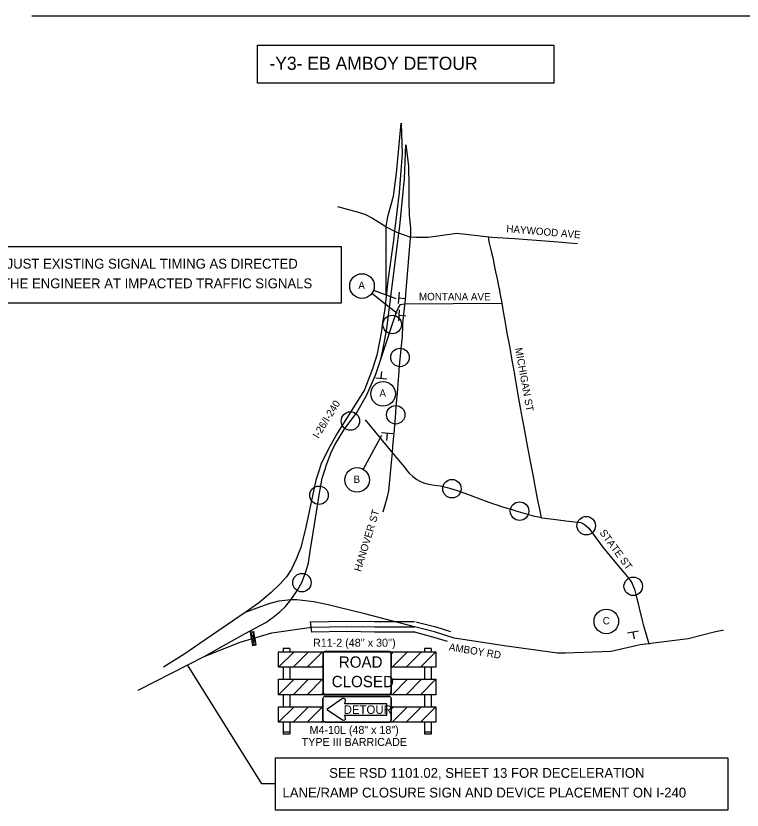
# Model space of a CAD drawing. Extents: x 886234 to 968767, y 455416 to 684046.
# Drawn here: x 904428 to 915519, y 536063 to 548185 of the extents above; entities that cross this region are included whole.
import ezdxf

# ---------------------------------------------------------------- set-up
doc = ezdxf.new("R2010")
doc.units = 0
for name, color, linetype in [('Scratch_Level_3', 7, 'Continuous'), ('TC CONSTRUCTION PROPOSED ROADWAY SHADE', 7, 'Continuous'), ('TC DEV BARRICADE', 7, 'Continuous'), ('TC DEV SIGN', 7, 'Continuous'), ('TC DEV SIGN BLACK 239', 7, 'Continuous'), ('TC DEV SIGN BLACK ZERO', 7, 'Continuous'), ('TC DEV SIGN ORANGE', 7, 'Continuous'), ('TC DEV SIGN WHITE', 7, 'Continuous'), ('TC LABEL TEXT', 7, 'Continuous')]:
    doc.layers.add(name, color=color, linetype=linetype)

msp = doc.modelspace()

# ---------------------------------------------------------------- linework, layer by layer
at = {"layer": 'Scratch_Level_3'}
msp.add_line((904674, 548185), (923047, 548185), dxfattribs=at)
at = {"layer": 'TC CONSTRUCTION PROPOSED ROADWAY SHADE'}
msp.add_line((908948, 538778), (908930, 538937), dxfattribs=at)
for points in [[(908930, 538937), (908935, 538938), (909484, 538948), (909905, 538941), (910518, 538941)], [(910538, 538938), (910841, 538859), (911068, 538788)], [(910518, 538781), (909903, 538781), (909484, 538788), (908948, 538778)], [(911020, 538636), (910797, 538705), (910498, 538783)]]:
    msp.add_lwpolyline(points, dxfattribs=at)
at = {"layer": 'TC DEV BARRICADE'}
for p, q in [((908011, 538783), (908055, 538791)), ((908017, 538747), (908011, 538783)), ((908055, 538791), (908017, 538747)), ((908017, 538747), (908068, 538720)), ((908024, 538713), (908017, 538747)), ((908017, 538747), (908017, 538747)), ((908017, 538747), (908017, 538747)), ((908068, 538720), (908024, 538713)), ((908024, 538713), (908068, 538720)), ((908030, 538677), (908024, 538713)), ((908068, 538720), (908030, 538677)), ((908030, 538677), (908081, 538650)), ((908036, 538642), (908030, 538677)), ((908030, 538677), (908030, 538677)), ((908030, 538677), (908030, 538677)), ((908081, 538650), (908036, 538642)), ((908036, 538642), (908081, 538650)), ((908043, 538606), (908036, 538642)), ((908081, 538650), (908043, 538606)), ((908043, 538606), (908093, 538579)), ((908049, 538571), (908043, 538606)), ((908043, 538606), (908043, 538606)), ((908043, 538606), (908043, 538606)), ((908093, 538579), (908049, 538571)), ((908441, 538479), (910841, 538479)), ((908441, 538243), (908441, 538479)), ((908441, 538243), (908441, 538479)), ((908441, 538479), (908680, 538479)), ((908680, 538479), (908441, 538243)), ((908614, 538529), (908512, 538529)), ((908512, 538529), (908512, 538479)), ((908614, 538529), (908614, 538479)), ((908661, 538243), (908896, 538479)), ((909112, 538479), (908877, 538243)), ((908896, 538479), (909112, 538479)), ((910162, 538448), (910193, 538479)), ((910409, 538479), (910173, 538243)), ((910193, 538479), (910409, 538479)), ((910389, 538243), (910625, 538479)), ((910841, 538479), (910605, 538243)), ((910625, 538479), (910841, 538479)), ((910769, 538529), (910667, 538529)), ((910667, 538529), (910667, 538479)), ((910769, 538529), (910769, 538479)), ((910841, 538479), (910841, 538243)), ((910164, 538243), (910164, 538440)), ((909117, 538243), (908441, 538243)), ((908512, 538243), (908512, 538060)), ((908614, 538243), (908614, 538060)), ((908877, 538243), (908661, 538243)), ((909092, 538243), (909117, 538268)), ((909117, 538243), (909092, 538243)), ((909117, 538268), (909117, 538243)), ((910173, 538243), (910164, 538243)), ((910841, 538243), (910164, 538243)), ((910605, 538243), (910389, 538243)), ((910667, 538243), (910667, 538060)), ((910769, 538243), (910769, 538060)), ((908441, 537825), (908441, 538060)), ((908441, 537825), (908441, 538060)), ((908441, 538060), (908680, 538060)), ((908680, 538060), (908441, 537825)), ((908441, 538060), (909117, 538060)), ((908661, 537825), (908896, 538060)), ((909112, 538060), (908877, 537825)), ((908896, 538060), (909112, 538060)), ((910164, 538060), (910841, 538060)), ((910164, 538031), (910193, 538060)), ((910164, 537863), (910164, 538031)), ((910409, 538060), (910173, 537825)), ((910193, 538060), (910409, 538060)), ((910389, 537825), (910625, 538060)), ((910841, 538060), (910605, 537825)), ((910625, 538060), (910841, 538060)), ((910841, 538060), (910841, 537825)), ((909092, 537825), (909120, 537852)), ((910841, 537825), (908441, 537825)), ((908512, 537825), (908512, 537641)), ((908614, 537825), (908614, 537641)), ((908877, 537825), (908661, 537825)), ((909178, 537825), (909092, 537825)), ((910173, 537825), (910103, 537825)), ((910605, 537825), (910389, 537825)), ((910667, 537825), (910667, 537641)), ((910769, 537825), (910769, 537641)), ((908441, 537406), (908441, 537641)), ((908441, 537641), (908680, 537641)), ((908680, 537641), (908441, 537406)), ((908441, 537406), (908441, 537641)), ((908441, 537641), (909117, 537641)), ((908661, 537406), (908896, 537641)), ((909112, 537641), (908877, 537406)), ((908896, 537641), (909112, 537641)), ((910164, 537641), (910841, 537641)), ((910164, 537612), (910193, 537641)), ((910164, 537444), (910164, 537612)), ((910409, 537641), (910173, 537406)), ((910193, 537641), (910409, 537641)), ((910389, 537406), (910625, 537641)), ((910841, 537641), (910605, 537406)), ((910625, 537641), (910841, 537641)), ((910841, 537641), (910841, 537406)), ((910841, 537406), (908441, 537406)), ((908512, 537406), (908512, 537223)), ((908614, 537406), (908614, 537223)), ((908877, 537406), (908661, 537406)), ((909092, 537406), (909120, 537433)), ((909178, 537406), (909092, 537406)), ((910173, 537406), (910103, 537406)), ((910605, 537406), (910389, 537406)), ((910667, 537406), (910667, 537223)), ((910769, 537406), (910769, 537223)), ((908614, 537253), (908512, 537253)), ((910769, 537253), (910667, 537253)), ((908614, 537223), (908512, 537223)), ((910769, 537223), (910667, 537223))]:
    msp.add_line(p, q, dxfattribs=at)
for points in [[(908011, 538783), (908055, 538791), (908068, 538720), (908024, 538713)], [(908055, 538791), (908017, 538747), (908068, 538720)], [(908024, 538713), (908068, 538720), (908081, 538650), (908036, 538642)], [(908068, 538720), (908030, 538677), (908081, 538650)], [(908036, 538642), (908081, 538650), (908093, 538579), (908049, 538571)], [(908081, 538650), (908043, 538606), (908093, 538579)]]:
    msp.add_lwpolyline(points, close=True, dxfattribs=at)
for centre, major_axis, start_param, end_param in [((910103, 538440), (61, 0), 6.283185, 6.491582), ((909178, 537863), (-61, 0), 0.287132, 1.570688), ((910103, 537863), (-61, 0), 1.570796, 3.141593), ((909178, 537444), (-61, 0), 0.287132, 1.570688), ((910103, 537444), (-61, 0), 1.570796, 3.141593)]:
    msp.add_ellipse(centre, major_axis=major_axis, ratio=0.625, start_param=start_param, end_param=end_param, dxfattribs=at)
at = {"layer": 'TC DEV SIGN'}
for p, q in [((910280, 543967), (910265, 543798)), ((910273, 543882), (910377, 543873)), ((910284, 543700), (910270, 543530)), ((910277, 543615), (910382, 543606)), ((910009, 542652), (910018, 542757)), ((909924, 542659), (910094, 542645)), ((910183, 541805), (910014, 541820)), ((910099, 541812), (910089, 541707)), ((913934, 538795), (913767, 538766)), ((913850, 538780), (913869, 538677))]:
    msp.add_line(p, q, dxfattribs=at)
at = {"layer": 'TC DEV SIGN BLACK 239'}
msp.add_line((909144, 537831), (910134, 537831), dxfattribs=at)
for points in [[(909118, 538456), (909118, 537857)], [(910134, 538482), (909144, 538482)], [(910160, 537857), (910160, 538456)]]:
    msp.add_lwpolyline(points, dxfattribs=at)
for centre, start, end in [((909144, 538456), 90, 180), ((910134, 538456), 360, 90), ((909144, 537857), 180, 269.9991), ((910134, 537857), 269.9991, 0)]:
    msp.add_arc(centre, 26.1, start, end, dxfattribs=at)
at = {"layer": 'TC DEV SIGN BLACK ZERO'}
for p, q in [((909118, 537440), (909118, 537766)), ((909151, 537798), (910128, 537798)), ((909414, 537765), (909177, 537597)), ((909452, 537686), (909464, 537738)), ((910161, 537766), (910161, 537440)), ((910094, 537686), (909452, 537686)), ((910094, 537511), (910094, 537686)), ((909177, 537597), (909414, 537441)), ((909464, 537468), (909453, 537511)), ((909453, 537511), (910094, 537511)), ((910128, 537408), (909151, 537408))]:
    msp.add_line(p, q, dxfattribs=at)
for points in [[(909118, 537766), (909118, 537440)], [(910128, 537798), (909151, 537798)], [(910161, 537440), (910161, 537766)], [(909151, 537408), (910128, 537408)]]:
    msp.add_lwpolyline(points, dxfattribs=at)
for centre, start, end in [((909151, 537766), 90, 180), ((909151, 537766), 90, 180), ((910128, 537766), 0, 90), ((910128, 537766), 0, 90), ((909151, 537440), 180, 270), ((909151, 537440), 180, 270), ((910128, 537440), 270, 0), ((910128, 537440), 270, 0)]:
    msp.add_arc(centre, 32.6, start, end, dxfattribs=at)
for centre, start_param, end_param in [((909432, 537745), 2.830616, 5.313575), ((909432, 537461), 0.969609, 3.452568)]:
    msp.add_ellipse(centre, major_axis=(-33, 0), ratio=0.720018, start_param=start_param, end_param=end_param, dxfattribs=at)
at = {"layer": 'TC DEV SIGN ORANGE'}
for p, q in [((909414, 537765), (909177, 537597)), ((909452, 537686), (909464, 537738)), ((910094, 537686), (909452, 537686)), ((910094, 537511), (910094, 537686)), ((909177, 537597), (909414, 537441)), ((909464, 537468), (909453, 537511)), ((909453, 537511), (910094, 537511))]:
    msp.add_line(p, q, dxfattribs=at)
for centre, start_param, end_param in [((909432, 537745), 2.830616, 5.313575), ((909432, 537461), 0.969609, 3.452568)]:
    msp.add_ellipse(centre, major_axis=(-33, 0), ratio=0.720018, start_param=start_param, end_param=end_param, dxfattribs=at)
at = {"layer": 'TC DEV SIGN WHITE'}
msp.add_line((909144, 537834), (910134, 537834), dxfattribs=at)
for points in [[(909121, 538456), (909121, 537857)], [(910134, 538479), (909144, 538479)], [(910157, 537857), (910157, 538456)]]:
    msp.add_lwpolyline(points, dxfattribs=at)
for centre, start, end in [((909144, 538456), 90, 180), ((910134, 538456), 360, 90), ((909144, 537857), 180, 269.9991), ((910134, 537857), 269.9991, 0)]:
    msp.add_arc(centre, 22.8, start, end, dxfattribs=at)
at = {"layer": 'TC LABEL TEXT'}
for p, q in [((910253, 543643), (909863, 543947)), ((909891, 543998), (910233, 543873)), ((910365, 543790), (911849, 543800)), ((910012, 541779), (909730, 541268))]:
    msp.add_line(p, q, dxfattribs=at)
for points in [[(908117, 547740), (912644, 547740), (912644, 547157), (908117, 547157)], [(903702, 544663), (909398, 544663), (909398, 543803), (903702, 543803)], [(908392, 536863), (915301, 536863), (915301, 536063), (908392, 536063)]]:
    msp.add_lwpolyline(points, close=True, dxfattribs=at)
for points in [[(910081, 544970), (910111, 545124), (910193, 545436), (910241, 545784), (910311, 546549)], [(910311, 546549), (910326, 546085), (910282, 545489), (910211, 544900)], [(910279, 544867), (910291, 544976), (910364, 545703), (910385, 546216)], [(910385, 546216), (910423, 545898), (910428, 545588), (910428, 545346), (910436, 545143), (910453, 544947), (910457, 544812)], [(909338, 545274), (909454, 545247), (909638, 545195), (909755, 545157), (909875, 545100), (909939, 545056), (910036, 544998), (910092, 544962), (910211, 544900)], [(910211, 544900), (910194, 544756), (910111, 544145), (910064, 543714), (910029, 543503), (910013, 543374), (909943, 543006), (909875, 542800), (909751, 542478)], [(910081, 543929), (910081, 544711), (910081, 544823), (910081, 544970)], [(910211, 544900), (910245, 544884), (910279, 544867)], [(909175, 541346), (909241, 541521), (909300, 541638), (909368, 541756), (909441, 541870), (909634, 542134), (909782, 542392), (909919, 542701), (910001, 542948), (910044, 543135), (910091, 543413), (910254, 544707), (910279, 544867)], [(913003, 544707), (912876, 544718), (912711, 544731), (912043, 544781), (911697, 544801), (911252, 544854), (911162, 544865), (910909, 544828), (910723, 544804), (910537, 544801), (910449, 544810), (910279, 544867)], [(910451, 544800), (910392, 544116)], [(911640, 544808), (911644, 544786), (911647, 544774), (911653, 544738), (911687, 544596), (911710, 544497), (911731, 544382), (911752, 544277), (911776, 544173), (911800, 544062), (911813, 544005), (911815, 543993)], [(910392, 544116), (910383, 544003), (910371, 543857), (910359, 543722), (910343, 543586), (910334, 543492), (910333, 543458)], [(911815, 543993), (911824, 543928), (911849, 543800), (911869, 543670), (911890, 543559), (911912, 543437), (911928, 543343), (911933, 543319)], [(910001, 542948), (910247, 543686), (910277, 543742), (910302, 543778), (910365, 543790)], [(910333, 543458), (910325, 543290), (910307, 543105), (910301, 543050), (910286, 542894), (910277, 542785)], [(911933, 543319), (911951, 543222), (911970, 543120), (911996, 542958), (912020, 542825), (912046, 542681), (912053, 542642)], [(910277, 542785), (910275, 542758), (910266, 542633), (910251, 542430), (910231, 542218), (910224, 542129)], [(912053, 542642), (912068, 542557), (912095, 542402), (912113, 542288), (912131, 542201), (912176, 541960)], [(909751, 542478), (909338, 541822), (909227, 541625), (909093, 541354), (909059, 541253), (909008, 541097), (908855, 540384), (908781, 540071), (908711, 539895), (908636, 539739), (908562, 539625), (908460, 539512), (908327, 539383), (908136, 539222), (907930, 539079)], [(910224, 542129), (910218, 542055), (910206, 541876)], [(909762, 542021), (910214, 541470), (910361, 541295), (910388, 541262)], [(910206, 541876), (910205, 541863), (910192, 541719), (910181, 541615), (910173, 541520)], [(912176, 541960), (912185, 541906), (912217, 541741), (912248, 541573), (912258, 541519)], [(910173, 541520), (910165, 541422), (910120, 540938), (910094, 540823), (910033, 540612)], [(912258, 541519), (912284, 541383), (912322, 541183), (912360, 540982), (912396, 540796), (912428, 540631), (912439, 540574), (912452, 540528)], [(908628, 539273), (908730, 539422), (908797, 539535), (908863, 539715), (908898, 539837), (908930, 540044), (908965, 540263), (909058, 540869), (909107, 541130), (909141, 541239), (909175, 541346)], [(910388, 541262), (910400, 541245), (910436, 541205), (910490, 541155), (910553, 541107), (910596, 541082), (910651, 541060), (910710, 541043), (910823, 541024), (910907, 541011), (910975, 540996), (911014, 540987), (911050, 540979), (911151, 540948), (911282, 540900), (911553, 540800), (911705, 540743), (911773, 540721), (911844, 540698), (912053, 540637)], [(912053, 540637), (912065, 540633), (912349, 540551), (912407, 540537), (912452, 540528)], [(912452, 540528), (912457, 540526), (912508, 540517), (912715, 540493)], [(912715, 540493), (912827, 540480), (913010, 540460), (913054, 540453), (913098, 540432), (913110, 540424)], [(913110, 540424), (913138, 540404), (913178, 540367), (913180, 540364)], [(913180, 540364), (913220, 540308), (913388, 540081), (913602, 539824), (913770, 539624), (913812, 539564), (913838, 539521), (913856, 539479), (913875, 539433), (913892, 539376), (913912, 539294), (913929, 539218)], [(907303, 538408), (907928, 538757), (908245, 538929), (908355, 539007), (908460, 539089), (908546, 539171), (908628, 539273)], [(908628, 539273), (908445, 539254), (908308, 539218), (908163, 539167), (907930, 539079)], [(910518, 538861), (909757, 539059), (909358, 539155), (909199, 539195), (908980, 539242), (908718, 539273), (908628, 539273)], [(913929, 539218), (913946, 539145), (913999, 538935)], [(907930, 539079), (907240, 538608), (907009, 538447), (906685, 538243)], [(907303, 538408), (907855, 538628), (908335, 538768), (908941, 538858), (909484, 538868), (909904, 538861), (910518, 538861)], [(915227, 538810), (915213, 538807), (915094, 538780), (914695, 538676), (914166, 538609), (913961, 538585), (913518, 538486), (912822, 538461), (912698, 538459), (911883, 538573), (911590, 538616), (911120, 538688), (910819, 538782), (910518, 538861)], [(913999, 538935), (914010, 538895), (914082, 538638), (914096, 538595)], [(906294, 537892), (907303, 538408)], [(908392, 536464), (908184, 536464), (907050, 538279)]]:
    msp.add_lwpolyline(points, dxfattribs=at)
for centre, radius in [((909714, 544062), 188), ((910175, 543475), 141), ((910175, 543475), 141), ((910294, 542972), 141), ((910294, 542972), 141), ((910036, 542417), 188), ((910229, 542097), 141), ((910229, 542097), 141), ((909537, 542002), 141), ((909537, 542002), 141), ((909639, 541103), 188), ((909058, 540869), 141), ((909058, 540869), 141), ((911087, 540969), 141), ((911087, 540969), 141), ((912120, 540626), 141), ((912120, 540626), 141), ((913138, 540404), 141), ((913138, 540404), 141), ((908797, 539535), 141), ((908797, 539535), 141), ((913856, 539479), 141), ((913856, 539479), 141), ((913445, 538943), 188)]:
    msp.add_circle(centre, radius, dxfattribs=at)

# ---------------------------------------------------------------- texts
at = {"layer": 'TC DEV BARRICADE'}
for s, p in [("R11-2 (48'' x 30'')", (908967, 538557)), ('M4-10L (48" x 18")', (908914, 537226)), ('TYPE III BARRICADE', (908793, 537042))]:
    msp.add_text(s, height=122.24, dxfattribs=at).set_placement(p)
at = {"layer": 'TC DEV SIGN BLACK 239'}
for s, p in [('ROAD', (909360, 538237)), ('CLOSED', (909252, 537939))]:
    msp.add_text(s, height=172.6, dxfattribs=at).set_placement(p)
at = {"layer": 'TC DEV SIGN BLACK ZERO'}
msp.add_text('DETOUR', height=130.3, dxfattribs=at).set_placement((909434, 537532))
at = {"layer": 'TC LABEL TEXT'}
for s, height, p in [('-Y3- EB AMBOY DETOUR', 200, (908300, 547362)), ('ADJUST EXISTING SIGNAL TIMING AS DIRECTED', 150, (904008, 544328)), ('BY THE ENGINEER AT IMPACTED TRAFFIC SIGNALS', 150, (903894, 544028)), ('A', 112, (909658, 544017)), ('A', 112, (909980, 542372)), ('B', 112, (909585, 541058)), ('C', 112, (913390, 538898)), ('SEE RSD 1101.02, SHEET 13 FOR DECELERATION', 150, (909213, 536556)), ('LANE/RAMP CLOSURE SIGN AND DEVICE PLACEMENT ON I-240', 150, (908500, 536256))]:
    msp.add_text(s, height=height, dxfattribs=at).set_placement(p)
for s, rotation, p in [('HAYWOOD AVE', 355.2398, (911915, 544883)), ('MONTANA AVE', 359.7628, (910583, 543846)), ('MICHIGAN ST', 280.3462, (912050, 543111)), ('I-26/I-240', 58.0765, (909047, 541726)), ('HANOVER ST', 73.015, (909697, 539694)), ('STATE ST', 306.1918, (913336, 540297)), ('AMBOY RD', 350.7417, (911035, 538501))]:
    msp.add_text(s, height=112.5, rotation=rotation, dxfattribs=at).set_placement(p)

doc.saveas('drawing.dxf')
